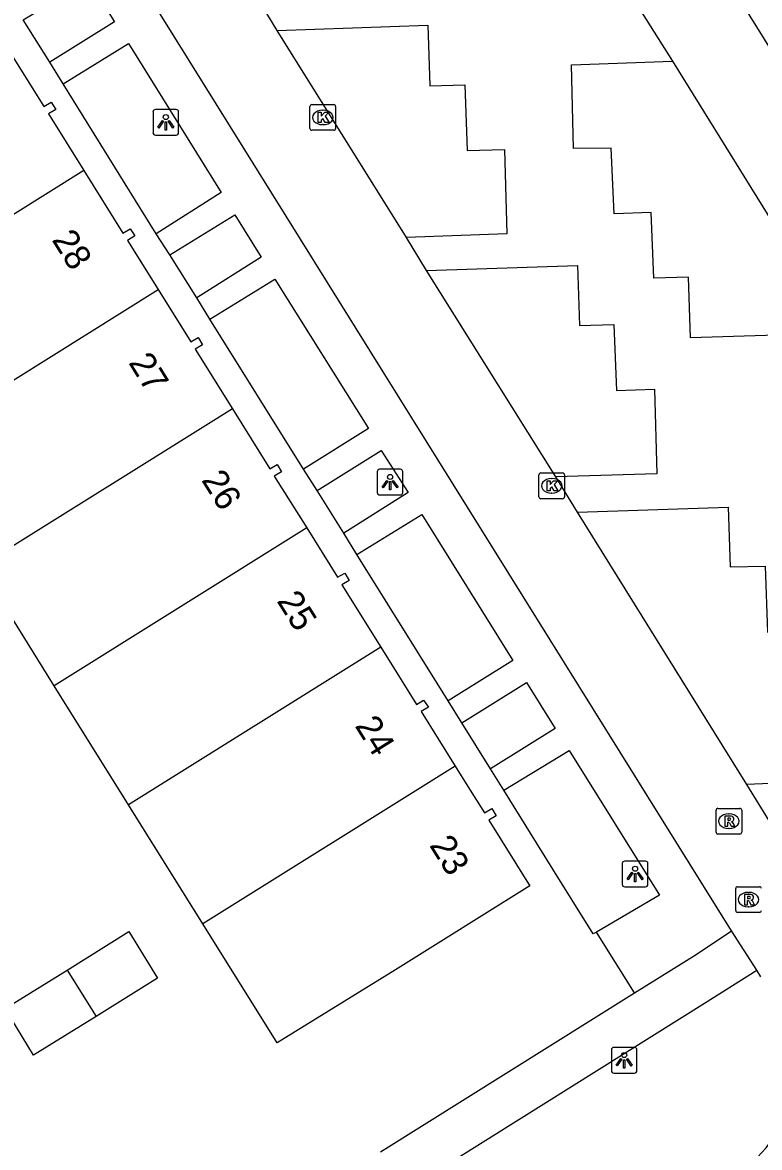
# Model space of a CAD drawing. Extents: x 159280 to 160375, y 384531 to 385872.
# Drawn here: x 159558.25 to 159586.94, y 385320.28 to 385364.06 of the extents above; entities that cross this region are included whole.
import ezdxf

# ---------------------------------------------------------------- set-up
doc = ezdxf.new("R2010")
doc.units = 0
for name, color, linetype in [('IMGEO_Groenvoorziening', 7, 'Continuous'), ('IMGEO_Kolk', 7, 'Continuous'), ('IMGEO_Lichtpunt', 7, 'Continuous'), ('IMGEO_Pand', 7, 'Continuous'), ('IMGEO_Pand_nummerreeks', 7, 'Continuous'), ('IMGEO_Parkeervlak_open', 7, 'Continuous'), ('IMGEO_Rijbaan_lokaal_open', 7, 'Continuous'), ('IMGEO_Rioolput', 7, 'Continuous'), ('IMGEO_Voetpad_open', 7, 'Continuous')]:
    doc.layers.add(name, color=color, linetype=linetype)

msp = doc.modelspace()

# ---------------------------------------------------------------- linework, layer by layer
at = {"layer": 'IMGEO_Groenvoorziening'}
for points in [[(159559.32, 385362.517), (159558.279, 385364.167)], [(159563.451, 385355.842), (159559.832, 385361.677)], [(159565.042, 385353.346), (159563.984, 385355.017)], [(159569.196, 385346.677), (159565.542, 385352.521)], [(159570.758, 385344.185), (159569.719, 385345.843)], [(159574.82, 385337.661), (159571.269, 385343.361)], [(159576.47, 385335.019), (159575.349, 385336.809)], [(159580.588, 385328.659), (159580.47, 385328.59), (159578.9, 385331.111), (159576.983, 385334.18)]]:
    msp.add_lwpolyline(points, dxfattribs=at)
at = {"layer": 'IMGEO_Kolk'}
for p, q in [((159569.44, 385359.938), (159569.44, 385360.79)), ((159569.515, 385360.864), (159570.367, 385360.864)), ((159570.441, 385360.79), (159570.441, 385359.938)), ((159569.928, 385360.644), (159569.953, 385360.644)), ((159570.367, 385359.864), (159569.515, 385359.864)), ((159569.951, 385360.084), (159569.926, 385360.084)), ((159578.349, 385345.603), (159578.349, 385346.455)), ((159578.424, 385346.529), (159579.276, 385346.529)), ((159578.837, 385346.309), (159578.862, 385346.309)), ((159579.35, 385346.455), (159579.35, 385345.603)), ((159579.276, 385345.529), (159578.424, 385345.529)), ((159578.86, 385345.749), (159578.835, 385345.749))]:
    msp.add_line(p, q, dxfattribs=at)
for points in [[(159569.44, 385359.938), (159569.44, 385360.79)], [(159569.515, 385360.864), (159570.367, 385360.864)], [(159570.441, 385360.79), (159570.441, 385359.938)], [(159569.761, 385360.564), (159569.884, 385360.564), (159569.884, 385360.413), (159570.014, 385360.564), (159570.178, 385360.564), (159570.032, 385360.413), (159570.185, 385360.164), (159570.033, 385360.164), (159569.948, 385360.328), (159569.884, 385360.261), (159569.884, 385360.164), (159569.761, 385360.164), (159569.761, 385360.564)], [(159570.367, 385359.864), (159569.515, 385359.864)], [(159578.349, 385345.603), (159578.349, 385346.455)], [(159578.424, 385346.529), (159579.276, 385346.529)], [(159578.67, 385346.229), (159578.793, 385346.229), (159578.793, 385346.078), (159578.923, 385346.229), (159579.087, 385346.229), (159578.941, 385346.078), (159579.094, 385345.829), (159578.942, 385345.829), (159578.857, 385345.993), (159578.793, 385345.926), (159578.793, 385345.829), (159578.67, 385345.829), (159578.67, 385346.229)], [(159579.35, 385346.455), (159579.35, 385345.603)], [(159579.276, 385345.529), (159578.424, 385345.529)]]:
    msp.add_lwpolyline(points, dxfattribs=at)
for centre, start, end in [((159569.517, 385360.788), 91.552, 178.448), ((159569.517, 385360.788), 91.552, 178.448), ((159570.365, 385360.788), 1.552, 88.448), ((159570.365, 385360.788), 1.552, 88.448), ((159569.517, 385359.94), 181.552, 268.448), ((159569.517, 385359.94), 181.552, 268.448), ((159570.365, 385359.94), 271.552, 358.448), ((159570.365, 385359.94), 271.552, 358.448), ((159578.426, 385346.453), 91.552, 178.448), ((159578.426, 385346.453), 91.552, 178.448), ((159579.274, 385346.453), 1.552, 88.448), ((159579.274, 385346.453), 1.552, 88.448), ((159578.426, 385345.605), 181.552, 268.448), ((159578.426, 385345.605), 181.552, 268.448), ((159579.274, 385345.605), 271.552, 358.448), ((159579.274, 385345.605), 271.552, 358.448)]:
    msp.add_arc(centre, 0.0765, start, end, dxfattribs=at)
for centre, major_axis, ratio, start_param, end_param in [((159569.927, 385360.364), (-0.387, 0.002), 0.722429, 4.712389, 7.853982), ((159569.952, 385360.364), (-0.39, 0.002), 0.717154, 1.570796, 4.712389), ((159578.836, 385346.029), (-0.387, 0.002), 0.722429, 4.712389, 7.853982), ((159578.861, 385346.029), (-0.39, 0.002), 0.717154, 1.570796, 4.712389)]:
    msp.add_ellipse(centre, major_axis=major_axis, ratio=ratio, start_param=start_param, end_param=end_param, dxfattribs=at)
at = {"layer": 'IMGEO_Lichtpunt'}
for p, q in [((159564.235, 385360.675), (159563.427, 385360.675)), ((159564.235, 385360.675), (159563.427, 385360.675)), ((159563.333, 385360.58), (159563.333, 385359.773)), ((159563.333, 385360.58), (159563.333, 385359.773)), ((159564.329, 385359.773), (159564.329, 385360.58)), ((159564.329, 385359.773), (159564.329, 385360.58)), ((159563.427, 385359.679), (159564.235, 385359.679)), ((159563.427, 385359.679), (159564.235, 385359.679)), ((159572.962, 385346.673), (159572.154, 385346.673)), ((159572.962, 385346.673), (159572.154, 385346.673)), ((159572.06, 385346.578), (159572.06, 385345.771)), ((159572.06, 385346.578), (159572.06, 385345.771)), ((159573.056, 385345.771), (159573.056, 385346.578)), ((159573.056, 385345.771), (159573.056, 385346.578)), ((159572.154, 385345.677), (159572.962, 385345.677)), ((159572.154, 385345.677), (159572.962, 385345.677)), ((159581.597, 385331.329), (159581.597, 385330.522)), ((159581.597, 385331.329), (159581.597, 385330.522)), ((159582.499, 385331.424), (159581.691, 385331.424)), ((159582.499, 385331.424), (159581.691, 385331.424)), ((159582.593, 385330.522), (159582.593, 385331.329)), ((159582.593, 385330.522), (159582.593, 385331.329)), ((159581.691, 385330.428), (159582.499, 385330.428)), ((159581.691, 385330.428), (159582.499, 385330.428)), ((159581.172, 385324.079), (159581.172, 385323.272)), ((159581.172, 385324.079), (159581.172, 385323.272)), ((159582.074, 385324.174), (159581.266, 385324.174)), ((159582.074, 385324.174), (159581.266, 385324.174)), ((159582.168, 385323.272), (159582.168, 385324.079)), ((159582.168, 385323.272), (159582.168, 385324.079)), ((159581.266, 385323.178), (159582.074, 385323.178)), ((159581.266, 385323.178), (159582.074, 385323.178))]:
    msp.add_line(p, q, dxfattribs=at)
for points in [[(159563.707, 385360.244), (159563.746, 385360.216), (159563.558, 385359.954), (159563.52, 385359.981), (159563.707, 385360.244)], [(159563.919, 385360.216), (159563.957, 385360.243), (159564.144, 385359.981), (159564.105, 385359.953), (159563.919, 385360.216)], [(159563.809, 385360.196), (159563.856, 385360.196), (159563.856, 385359.874), (159563.809, 385359.874), (159563.809, 385360.196)], [(159572.434, 385346.242), (159572.473, 385346.214), (159572.285, 385345.952), (159572.247, 385345.979), (159572.434, 385346.242)], [(159572.646, 385346.214), (159572.684, 385346.241), (159572.871, 385345.979), (159572.832, 385345.951), (159572.646, 385346.214)], [(159572.536, 385346.194), (159572.583, 385346.194), (159572.583, 385345.872), (159572.536, 385345.872), (159572.536, 385346.194)], [(159581.971, 385330.993), (159582.01, 385330.965), (159581.822, 385330.703), (159581.784, 385330.73), (159581.971, 385330.993)], [(159582.073, 385330.945), (159582.12, 385330.945), (159582.12, 385330.623), (159582.073, 385330.623), (159582.073, 385330.945)], [(159582.183, 385330.965), (159582.221, 385330.992), (159582.408, 385330.73), (159582.369, 385330.702), (159582.183, 385330.965)], [(159581.546, 385323.743), (159581.585, 385323.715), (159581.397, 385323.453), (159581.359, 385323.48), (159581.546, 385323.743)], [(159581.648, 385323.695), (159581.695, 385323.695), (159581.695, 385323.373), (159581.648, 385323.373), (159581.648, 385323.695)], [(159581.758, 385323.715), (159581.796, 385323.742), (159581.983, 385323.48), (159581.944, 385323.452), (159581.758, 385323.715)]]:
    msp.add_lwpolyline(points, dxfattribs=at)
for centre in [(159563.832, 385360.378), (159572.559, 385346.376), (159582.096, 385331.127), (159581.671, 385323.877)]:
    msp.add_circle(centre, 0.0994, dxfattribs=at)
for centre, start, end in [((159563.427, 385360.58), 90, 180), ((159563.427, 385360.58), 90, 180), ((159564.235, 385360.58), 0, 90), ((159564.235, 385360.58), 0, 90), ((159563.427, 385359.773), 180, 270), ((159563.427, 385359.773), 180, 270), ((159564.235, 385359.773), 270, 0), ((159564.235, 385359.773), 270, 360), ((159572.154, 385346.578), 90, 180), ((159572.154, 385346.578), 90, 180), ((159572.962, 385346.578), 0, 90), ((159572.962, 385346.578), 0, 90), ((159572.154, 385345.771), 180, 270), ((159572.154, 385345.771), 180, 270), ((159572.962, 385345.771), 270, 0), ((159572.962, 385345.771), 270, 360), ((159581.691, 385331.329), 90, 180), ((159581.691, 385331.329), 90, 180), ((159582.499, 385331.329), 0, 90), ((159582.499, 385331.329), 0, 90), ((159581.691, 385330.522), 180, 270), ((159581.691, 385330.522), 180, 270), ((159582.499, 385330.522), 270, 0), ((159582.499, 385330.522), 270, 360), ((159581.266, 385324.079), 90, 180), ((159581.266, 385324.079), 90, 180), ((159582.074, 385324.079), 0, 90), ((159582.074, 385324.079), 0, 90), ((159581.266, 385323.272), 180, 270), ((159581.266, 385323.272), 180, 270), ((159582.074, 385323.272), 270, 0), ((159582.074, 385323.272), 270, 360)]:
    msp.add_arc(centre, 0.0946, start, end, dxfattribs=at)
at = {"layer": 'IMGEO_Pand'}
for points in [[(159557.752, 385362.931), (159559.089, 385360.791), (159559.374, 385360.954), (159559.549, 385360.674), (159559.262, 385360.51), (159560.644, 385358.296)], [(159560.644, 385358.296), (159550.806, 385352.154)], [(159560.644, 385358.296), (159562.165, 385355.86), (159562.444, 385356.03), (159562.627, 385355.753), (159562.343, 385355.574), (159563.539, 385353.664)], [(159553.699, 385347.52), (159563.539, 385353.664)], [(159563.539, 385353.664), (159564.81, 385351.635), (159565.085, 385351.797), (159565.264, 385351.517), (159564.976, 385351.349), (159566.422, 385349.023)], [(159566.422, 385349.023), (159556.592, 385342.886)], [(159566.422, 385349.023), (159567.875, 385346.687), (159568.16, 385346.854), (159568.329, 385346.58), (159568.051, 385346.406), (159569.314, 385344.389)], [(159569.314, 385344.389), (159559.485, 385338.252)], [(159569.314, 385344.389), (159570.516, 385342.469), (159570.797, 385342.635), (159570.971, 385342.344), (159570.686, 385342.179), (159572.201, 385339.751)], [(159559.485, 385338.252), (159556.592, 385342.886)], [(159572.201, 385339.751), (159562.378, 385333.618)], [(159572.201, 385339.751), (159572.691, 385338.966), (159573.585, 385337.522), (159573.866, 385337.689), (159574.053, 385337.419), (159573.77, 385337.244), (159575.095, 385335.117)], [(159562.378, 385333.618), (159559.485, 385338.252)], [(159575.095, 385335.117), (159575.52, 385334.435), (159576.239, 385333.304), (159576.517, 385333.472), (159576.683, 385333.182), (159576.406, 385333.018), (159577.943, 385330.542), (159577.995, 385330.458), (159572.775, 385327.2), (159568.164, 385324.35), (159565.271, 385328.984)], [(159575.095, 385335.117), (159565.271, 385328.984)], [(159565.271, 385328.984), (159562.378, 385333.618)], [(159559.99, 385327.186), (159562.396, 385328.688), (159563.512, 385326.876), (159561.115, 385325.382)], [(159561.115, 385325.382), (159558.688, 385323.87), (159557.583, 385325.684), (159559.99, 385327.186)], [(159559.99, 385327.186), (159561.115, 385325.382)]]:
    msp.add_lwpolyline(points, dxfattribs=at)
at = {"layer": 'IMGEO_Parkeervlak_open'}
for points in [[(159568.168, 385363.744), (159574.03, 385363.952), (159574.103, 385361.592), (159575.474, 385361.628), (159575.558, 385359.075), (159577.01, 385359.122), (159577.104, 385355.836), (159573.199, 385355.697)], [(159590.116, 385351.973), (159584.254, 385351.788), (159584.18, 385354.15), (159582.82, 385354.111), (159582.721, 385356.663), (159581.275, 385356.616), (159581.163, 385359.174), (159579.702, 385359.15), (159579.619, 385362.414), (159583.549, 385362.552)], [(159573.978, 385354.409), (159579.853, 385354.606), (159579.933, 385352.27), (159581.27, 385352.306), (159581.372, 385349.735), (159582.852, 385349.791), (159582.945, 385346.501), (159579.015, 385346.375)], [(159579.858, 385344.998), (159585.722, 385345.201), (159585.799, 385342.872), (159587.154, 385342.898), (159587.243, 385340.341), (159588.719, 385340.384), (159588.853, 385337.815), (159590.27, 385337.874), (159590.384, 385334.581), (159586.447, 385334.412)]]:
    msp.add_lwpolyline(points, dxfattribs=at)
at = {"layer": 'IMGEO_Rijbaan_lokaal_open'}
for points in [[(159585.844, 385328.715), (159557.684, 385373.918), (159526.721, 385423.666)], [(159574.018, 385384.446), (159594.972, 385350.822), (159597.608, 385346.585)], [(159568.168, 385363.744), (159567.323, 385365.147)], [(159582.127, 385364.81), (159583.549, 385362.552)], [(159573.199, 385355.697), (159568.168, 385363.744)], [(159583.549, 385362.552), (159590.116, 385351.973)], [(159573.978, 385354.409), (159573.199, 385355.697)], [(159579.015, 385346.375), (159573.978, 385354.409)], [(159579.858, 385344.998), (159579.015, 385346.375)], [(159586.447, 385334.412), (159579.858, 385344.998)], [(159588.331, 385331.359), (159586.447, 385334.412)], [(159586.834, 385327.175), (159585.844, 385328.715)], [(159586.995, 385326.924), (159586.834, 385327.175)]]:
    msp.add_lwpolyline(points, dxfattribs=at)
msp.add_arc((159583.321, 385323.417), 4.988, 301.0523, 31.5889, dxfattribs=at)
at = {"layer": 'IMGEO_Rioolput'}
for p, q in [((159585.246, 385332.553), (159585.246, 385333.405)), ((159585.321, 385333.479), (159586.173, 385333.479)), ((159585.734, 385333.259), (159585.759, 385333.259)), ((159586.247, 385333.405), (159586.247, 385332.553)), ((159585.757, 385332.699), (159585.732, 385332.699)), ((159586.173, 385332.479), (159585.321, 385332.479)), ((159586.01, 385329.502), (159586.01, 385330.354)), ((159586.085, 385330.428), (159586.937, 385330.428)), ((159586.498, 385330.208), (159586.523, 385330.208)), ((159586.521, 385329.648), (159586.496, 385329.648)), ((159586.937, 385329.428), (159586.085, 385329.428))]:
    msp.add_line(p, q, dxfattribs=at)
for points in [[(159585.246, 385332.553), (159585.246, 385333.405)], [(159585.321, 385333.479), (159586.173, 385333.479)], [(159585.835, 385333.177), (159585.583, 385333.179), (159585.583, 385332.779)], [(159585.761, 385333.098), (159585.707, 385333.098), (159585.707, 385333.017)], [(159586.247, 385333.405), (159586.247, 385332.553)], [(159585.583, 385332.779), (159585.707, 385332.779), (159585.707, 385332.941), (159585.718, 385332.941)], [(159585.707, 385333.017), (159585.759, 385333.017)], [(159585.765, 385332.912), (159585.836, 385332.779), (159585.976, 385332.779), (159585.911, 385332.905)], [(159586.173, 385332.479), (159585.321, 385332.479)], [(159586.01, 385329.502), (159586.01, 385330.354)], [(159586.085, 385330.428), (159586.937, 385330.428)], [(159586.599, 385330.126), (159586.347, 385330.128), (159586.347, 385329.728)], [(159586.525, 385330.047), (159586.471, 385330.047), (159586.471, 385329.966)], [(159586.347, 385329.728), (159586.471, 385329.728), (159586.471, 385329.89), (159586.482, 385329.89)], [(159586.471, 385329.966), (159586.523, 385329.966)], [(159586.529, 385329.861), (159586.6, 385329.728), (159586.74, 385329.728), (159586.675, 385329.854)], [(159586.937, 385329.428), (159586.085, 385329.428)]]:
    msp.add_lwpolyline(points, dxfattribs=at)
for centre, radius, start, end in [((159585.323, 385333.403), 0.0765, 91.552, 178.448), ((159585.323, 385333.403), 0.0765, 91.552, 178.448), ((159585.767, 385333.002), 0.0964, 77.0061, 93.1865), ((159585.781, 385333.059), 0.0378, 276.6634, 79.6772), ((159585.834, 385333.067), 0.109, 350.3612, 89.416), ((159586.171, 385333.403), 0.0765, 1.552, 88.448), ((159586.171, 385333.403), 0.0765, 1.552, 88.448), ((159585.717, 385332.888), 0.0533, 26.0293, 88.6989), ((159585.743, 385333.206), 0.19, 274.7715, 282.9687), ((159585.832, 385333.067), 0.112, 277.5842, 350.9817), ((159585.816, 385332.852), 0.108, 29.5134, 73.7905), ((159585.323, 385332.555), 0.0765, 181.552, 268.448), ((159585.323, 385332.555), 0.0765, 181.552, 268.448), ((159586.171, 385332.555), 0.0765, 271.552, 358.448), ((159586.171, 385332.555), 0.0765, 271.552, 358.448), ((159586.087, 385330.352), 0.0765, 91.552, 178.448), ((159586.087, 385330.352), 0.0765, 91.552, 178.448), ((159586.531, 385329.951), 0.0964, 77.0061, 93.1865), ((159586.545, 385330.008), 0.0378, 276.6634, 79.6772), ((159586.598, 385330.016), 0.109, 350.3612, 89.416), ((159586.935, 385330.352), 0.0765, 1.552, 88.448), ((159586.935, 385330.352), 0.0765, 1.552, 88.448), ((159586.481, 385329.837), 0.0533, 26.0293, 88.6989), ((159586.507, 385330.155), 0.19, 274.7715, 282.9687), ((159586.596, 385330.016), 0.112, 277.5842, 350.9817), ((159586.58, 385329.801), 0.108, 29.5134, 73.7905), ((159586.087, 385329.504), 0.0765, 181.552, 268.448), ((159586.087, 385329.504), 0.0765, 181.552, 268.448), ((159586.935, 385329.504), 0.0765, 271.552, 358.448), ((159586.935, 385329.504), 0.0765, 271.552, 358.448)]:
    msp.add_arc(centre, radius, start, end, dxfattribs=at)
for centre, major_axis, ratio, start_param, end_param in [((159585.733, 385332.979), (-0.387, 0.002), 0.722429, 4.712389, 7.853982), ((159585.758, 385332.979), (-0.39, 0.002), 0.717154, 1.570796, 4.712389), ((159586.497, 385329.928), (-0.387, 0.002), 0.722429, 4.712389, 7.853982), ((159586.522, 385329.928), (-0.39, 0.002), 0.717154, 1.570796, 4.712389)]:
    msp.add_ellipse(centre, major_axis=major_axis, ratio=ratio, start_param=start_param, end_param=end_param, dxfattribs=at)
at = {"layer": 'IMGEO_Voetpad_open'}
for points in [[(159558.279, 385364.167), (159560.822, 385365.705), (159561.838, 385364.089), (159559.32, 385362.517)], [(159559.832, 385361.677), (159562.375, 385363.245), (159565.985, 385357.448), (159563.451, 385355.842)], [(159559.832, 385361.677), (159559.32, 385362.517)], [(159563.984, 385355.017), (159566.519, 385356.572), (159567.549, 385354.93), (159565.042, 385353.346)], [(159563.984, 385355.017), (159563.451, 385355.842)], [(159565.542, 385352.521), (159568.075, 385354.07), (159571.716, 385348.26), (159569.196, 385346.677)], [(159565.542, 385352.521), (159565.042, 385353.346)], [(159569.719, 385345.843), (159572.218, 385347.399), (159573.264, 385345.771), (159570.758, 385344.185)], [(159569.719, 385345.843), (159569.196, 385346.677)], [(159571.269, 385343.361), (159573.793, 385344.911), (159577.34, 385339.237), (159574.82, 385337.661)], [(159571.269, 385343.361), (159570.758, 385344.185)], [(159575.349, 385336.809), (159577.872, 385338.372), (159578.983, 385336.591), (159576.47, 385335.019)], [(159575.349, 385336.809), (159574.82, 385337.661)], [(159576.983, 385334.18), (159579.528, 385335.734), (159583.039, 385330.094), (159580.588, 385328.659)], [(159576.983, 385334.18), (159576.47, 385335.019)], [(159582.07, 385326.296), (159584.469, 385327.797), (159585.844, 385328.715)], [(159582.07, 385326.296), (159580.588, 385328.659)], [(159548.544, 385283.515), (159551.196, 385287.274), (159558.23, 385297.216), (159573.372, 385318.733), (159584.791, 385325.894), (159586.834, 385327.175)], [(159572.183, 385320.11), (159582.07, 385326.296)]]:
    msp.add_lwpolyline(points, dxfattribs=at)

# ---------------------------------------------------------------- texts
at = {"layer": 'IMGEO_Pand_nummerreeks'}
for s, rotation, p in [('28', 302.0568, (159559.375, 385355.603)), ('27', 301.8734, (159562.36, 385350.822)), ('26', 302.051, (159565.197, 385346.253)), ('25', 301.9651, (159568.13, 385341.552)), ('24', 301.925, (159571.169, 385336.691)), ('23', 301.8276, (159574.069, 385332.043))]:
    msp.add_text(s, height=1, rotation=rotation, dxfattribs=at).set_placement(p)

doc.saveas('drawing.dxf')
